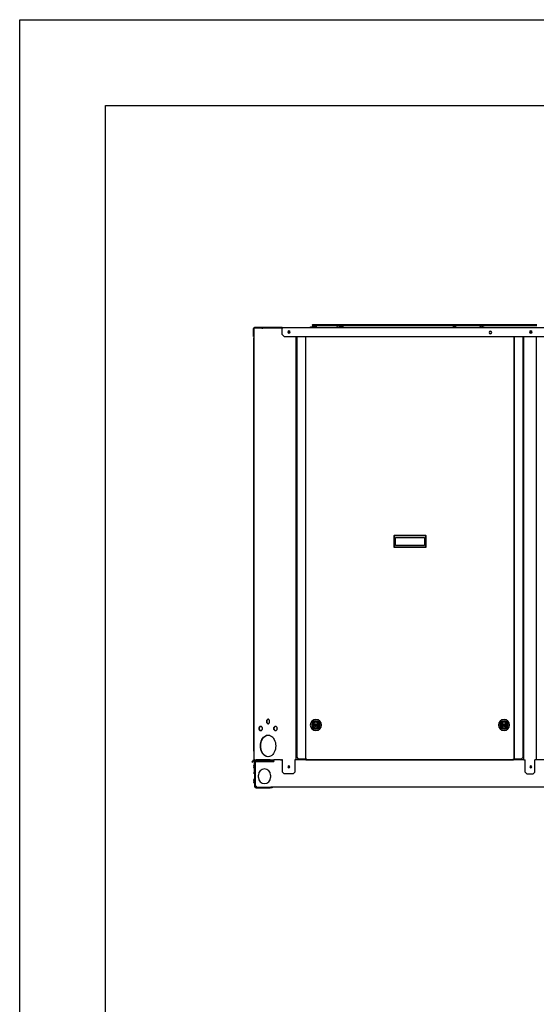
# Model space of a CAD drawing. Extents: x -156717 to 425753, y -51191 to 363295.
# Tile 263 of 502: x 131139 to 132624, y 111430 to 114257. Entities that reach past the tile are written whole.
import ezdxf

# ---------------------------------------------------------------- set-up
doc = ezdxf.new("R2010")
doc.units = 0
doc.header["$LTSCALE"] = 50
doc.layers.get('0').update_dxf_attribs({"linetype": 'CONTINUOUS'})

msp = doc.modelspace()

# ---------------------------------------------------------------- linework, layer by layer
at = {"color": 7, "linetype": 'Continuous'}
for p, q in [((131139.19098, 114257.1833), (141479.15977, 114257.1833)), ((131139.19098, 106945.34823), (131139.19098, 114257.1833)), ((131385.38072, 114010.99357), (141232.97004, 114010.99357)), ((131385.38072, 107191.53796), (131385.38072, 114010.99357)), ((131811.8037, 113353.07658), (131811.8037, 113370.57913)), ((131812.30377, 113368.87889), (131812.30377, 113363.87816)), ((131812.30377, 113368.87889), (131812.80384, 113368.87889)), ((131812.30377, 113363.87816), (131812.30377, 113343.87524)), ((131812.30377, 113363.87816), (131812.80384, 113363.87816)), ((131813.30391, 113372.07935), (131813.80399, 113372.07935)), ((131813.80399, 113373.0795), (131813.80399, 113372.07935)), ((131893.81565, 113372.07935), (131813.80399, 113372.07935)), ((131973.26885, 113373.0795), (131973.26885, 113374.67973)), ((131973.26896, 113374.67973), (131975.24308, 113374.67973)), ((131987.46086, 113374.67973), (131975.24308, 113374.67973)), ((131982.39478, 113381.48072), (131981.71917, 113381.48072)), ((131982.39478, 113378.08023), (131981.71917, 113378.08023)), ((131995.70789, 113381.48072), (131982.39478, 113381.48072)), ((131995.70789, 113378.08023), (131982.39478, 113378.08023)), ((131988.20195, 113374.79091), (131987.46086, 113374.67973)), ((131989.35224, 113373.41623), (131987.46086, 113373.0795)), ((131989.46705, 113375.31271), (131988.20195, 113374.79091)), ((131989.98706, 113373.61012), (131989.35224, 113373.41623)), ((131990.17845, 113375.77105), (131989.46705, 113375.31271)), ((131989.90824, 113375.54437), (131989.46705, 113375.31271)), ((131990.72129, 113375.98632), (131989.90824, 113375.54437)), ((131991.10405, 113373.95127), (131989.98706, 113373.61012)), ((131991.29286, 113376.58985), (131990.69437, 113376.10344)), ((131992.41068, 113376.72489), (131990.72129, 113375.98632)), ((131992.25054, 113373.41623), (131990.88156, 113373.0795)), ((131991.27238, 113374.00268), (131991.10405, 113373.95127)), ((131993.12976, 113374.32968), (131991.27238, 113374.00268)), ((131992.31233, 113377.4184), (131991.29286, 113376.58985)), ((131992.39936, 113373.49698), (131992.25054, 113373.41623)), ((131993.8702, 113378.08017), (131992.31233, 113377.4184)), ((131993.12976, 113376.83005), (131992.41068, 113376.72489)), ((131993.8702, 113378.08017), (131993.87036, 113378.08017)), ((131995.33045, 113378.08017), (131993.87036, 113378.08017)), ((131995.70789, 113378.08017), (131995.33045, 113378.08017)), ((132005.55824, 113381.48072), (131995.70789, 113381.48072)), ((132005.55824, 113378.08023), (131995.70789, 113378.08023)), ((132009.33249, 113378.08017), (131995.70789, 113378.08017)), ((132009.6966, 113381.48072), (132005.55824, 113381.48072)), ((132009.6966, 113378.08023), (132005.55824, 113378.08023)), ((132024.2918, 113381.48072), (132009.6966, 113381.48072)), ((132024.2918, 113378.08023), (132009.6966, 113378.08023)), ((132038.25747, 113381.48072), (132024.2918, 113381.48072)), ((132038.25747, 113378.08023), (132024.2918, 113378.08023)), ((132052.22314, 113381.48072), (132038.25747, 113381.48072)), ((132052.22314, 113378.08023), (132038.25747, 113378.08023)), ((132049.34422, 113374.67973), (132049.34422, 113373.0795)), ((132049.34501, 113374.67973), (132050.04619, 113374.67973)), ((132052.61771, 113374.67973), (132050.04619, 113374.67973)), ((132057.37403, 113381.48072), (132052.22314, 113381.48072)), ((132057.37403, 113378.08023), (132052.22314, 113378.08023)), ((132052.61771, 113374.67973), (132056.84483, 113374.67973)), ((132059.69309, 113374.67973), (132056.84483, 113374.67973)), ((132066.18881, 113381.48072), (132057.37403, 113381.48072)), ((132066.18881, 113378.08023), (132057.37403, 113378.08023)), ((132066.80485, 113374.67973), (132059.69309, 113374.67973)), ((132064.90324, 113376.84185), (132063.07172, 113375.68847)), ((132065.90836, 113377.54211), (132064.90324, 113376.84185)), ((132067.41785, 113378.08017), (132065.90836, 113377.54211)), ((132067.04704, 113381.48072), (132066.18881, 113381.48072)), ((132067.04704, 113378.08023), (132066.18881, 113378.08023)), ((132067.274, 113374.79097), (132066.80485, 113374.67973)), ((132067.33551, 113373.29274), (132066.80485, 113373.0795)), ((132078.51684, 113381.48072), (132067.04704, 113381.48072)), ((132067.42123, 113378.08023), (132067.04704, 113378.08023)), ((132067.74928, 113375.54441), (132067.274, 113374.79097)), ((132067.64293, 113373.41628), (132067.33551, 113373.29274)), ((132067.42123, 113378.08017), (132067.41785, 113378.08017)), ((132078.51684, 113378.08023), (132067.42123, 113378.08023)), ((132078.51684, 113378.08017), (132067.42123, 113378.08017)), ((132067.99434, 113374.01781), (132067.64293, 113373.41628)), ((132067.87499, 113375.98628), (132067.74928, 113375.54441)), ((132068.35457, 113376.72483), (132067.87499, 113375.98628)), ((132068.8131, 113374.32968), (132067.99434, 113374.01781)), ((132068.8131, 113376.83005), (132068.35457, 113376.72483)), ((132080.15449, 113381.48072), (132078.51684, 113381.48072)), ((132080.15449, 113378.08023), (132078.51684, 113378.08023)), ((132089.98665, 113381.48072), (132080.15449, 113381.48072)), ((132089.98665, 113378.08023), (132080.15449, 113378.08023)), ((132094.93106, 113381.48072), (132089.98665, 113381.48072)), ((132094.93106, 113378.08023), (132089.98665, 113378.08023)), ((132101.45645, 113381.48072), (132094.93106, 113381.48072)), ((132101.45645, 113378.08023), (132094.93106, 113378.08023)), ((132108.8587, 113381.48072), (132101.45645, 113381.48072)), ((132108.8587, 113378.08023), (132101.45645, 113378.08023)), ((132112.92625, 113381.48072), (132108.8587, 113381.48072)), ((132112.92625, 113378.08023), (132108.8587, 113378.08023)), ((132122.78634, 113381.48072), (132112.92625, 113381.48072)), ((132122.78634, 113378.08023), (132112.92625, 113378.08023)), ((132124.39606, 113381.48072), (132122.78634, 113381.48072)), ((132124.39606, 113378.08023), (132122.78634, 113378.08023)), ((132133.99921, 113381.48072), (132124.39606, 113381.48072)), ((132133.99921, 113378.08023), (132124.39606, 113378.08023)), ((132135.86586, 113381.48072), (132133.99921, 113381.48072)), ((132135.86586, 113378.08023), (132133.99921, 113378.08023)), ((132136.71398, 113381.48072), (132135.86586, 113381.48072)), ((132136.71398, 113378.08023), (132135.86586, 113378.08023)), ((132147.33566, 113381.48072), (132136.71398, 113381.48072)), ((132147.33566, 113378.08023), (132136.71398, 113378.08023)), ((132151.62983, 113381.48072), (132147.33566, 113381.48072)), ((132151.62983, 113378.08023), (132147.33566, 113378.08023)), ((132158.80547, 113381.48072), (132151.62983, 113381.48072)), ((132158.80547, 113378.08023), (132151.62983, 113378.08023)), ((132165.50042, 113381.48072), (132158.80547, 113381.48072)), ((132165.50042, 113378.08023), (132158.80547, 113378.08023)), ((132170.27527, 113381.48072), (132165.50042, 113381.48072)), ((132170.27527, 113378.08023), (132165.50042, 113378.08023)), ((132179.37101, 113381.48072), (132170.27527, 113381.48072)), ((132179.37101, 113378.08023), (132170.27527, 113378.08023)), ((132179.90056, 113381.48072), (132179.37101, 113381.48072)), ((132179.90056, 113378.08023), (132179.37101, 113378.08023)), ((132181.74507, 113381.48072), (132179.90056, 113381.48072)), ((132181.74507, 113378.08023), (132179.90056, 113378.08023)), ((132193.21488, 113381.48072), (132181.74507, 113381.48072)), ((132193.21488, 113378.08023), (132181.74507, 113378.08023)), ((132194.40552, 113381.48072), (132193.21488, 113381.48072)), ((132194.40552, 113378.08023), (132193.21488, 113378.08023)), ((132204.68468, 113381.48072), (132194.40552, 113381.48072)), ((132204.68468, 113378.08023), (132194.40552, 113378.08023)), ((132208.19484, 113381.48072), (132204.68468, 113381.48072)), ((132208.19484, 113378.08023), (132204.68468, 113378.08023)), ((132216.15448, 113381.48072), (132208.19484, 113381.48072)), ((132216.15448, 113378.08023), (132208.19484, 113378.08023)), ((132221.98416, 113381.48072), (132216.15448, 113381.48072)), ((132221.98416, 113378.08023), (132216.15448, 113378.08023)), ((132227.62429, 113381.48072), (132221.98416, 113381.48072)), ((132227.62429, 113378.08023), (132221.98416, 113378.08023)), ((132233.56742, 113381.48072), (132227.62429, 113381.48072)), ((132233.56742, 113378.08023), (132227.62429, 113378.08023)), ((132239.09409, 113381.48072), (132233.56742, 113381.48072)), ((132239.09409, 113378.08023), (132233.56742, 113378.08023)), ((132247.5516, 113381.48072), (132239.09409, 113381.48072)), ((132247.5516, 113378.08023), (132239.09409, 113378.08023)), ((132250.56389, 113381.48072), (132247.5516, 113381.48072)), ((132250.56389, 113378.08023), (132247.5516, 113378.08023)), ((132261.8659, 113381.48072), (132250.56389, 113381.48072)), ((132261.8659, 113378.08023), (132250.56389, 113378.08023)), ((132275.81465, 113381.48072), (132261.8659, 113381.48072)), ((132275.81465, 113378.08023), (132261.8659, 113378.08023)), ((132282.62144, 113381.48072), (132275.81465, 113381.48072)), ((132282.62144, 113378.08023), (132275.81465, 113378.08023)), ((132290.21633, 113381.48072), (132282.62144, 113381.48072)), ((132290.21633, 113378.08023), (132282.62144, 113378.08023)), ((132304.10323, 113381.48072), (132290.21633, 113381.48072)), ((132304.10323, 113378.08023), (132290.21633, 113378.08023)), ((132318.50938, 113381.48072), (132304.10323, 113381.48072)), ((132318.50938, 113378.08023), (132304.10323, 113378.08023)), ((132332.93027, 113381.48072), (132318.50938, 113381.48072)), ((132332.93027, 113378.08023), (132318.50938, 113378.08023)), ((132346.57344, 113381.48072), (132332.93027, 113381.48072)), ((132346.57344, 113378.08023), (132332.93027, 113378.08023)), ((132393.44613, 113381.48072), (132346.57344, 113381.48072)), ((132384.22669, 113378.08023), (132346.57344, 113378.08023)), ((132393.44613, 113378.08023), (132384.22669, 113378.08023)), ((132385.61857, 113376.83005), (132384.22669, 113378.08017)), ((132384.22669, 113373.07955), (132385.61857, 113374.32968)), ((132385.80948, 113376.01405), (132385.61857, 113376.83005)), ((132385.61857, 113374.32968), (132385.80948, 113375.14568)), ((132385.80948, 113375.14568), (132385.80948, 113376.01405)), ((132387.72655, 113376.01405), (132388.01903, 113376.83005)), ((132387.72655, 113375.14568), (132387.72655, 113376.01405)), ((132388.01903, 113374.32968), (132387.72655, 113375.14568)), ((132388.01903, 113376.83005), (132390.15152, 113378.08017)), ((132390.15152, 113373.07955), (132388.01903, 113374.32968)), ((132390.15152, 113378.08017), (132391.69495, 113377.17537)), ((132391.69495, 113373.98436), (132390.15152, 113373.07955)), ((132391.49251, 113376.83005), (132391.20002, 113376.01405)), ((132391.20002, 113376.01405), (132391.20002, 113375.14568)), ((132391.20002, 113375.14568), (132391.49251, 113374.32968)), ((132393.62499, 113378.08017), (132391.49251, 113376.83005)), ((132391.49251, 113374.32968), (132393.62499, 113373.07955)), ((132429.98439, 113381.48072), (132393.44613, 113381.48072)), ((132393.62499, 113378.08023), (132393.44613, 113378.08023)), ((132401.28655, 113378.08023), (132393.62499, 113378.08023)), ((132429.98439, 113378.08023), (132401.28655, 113378.08023)), ((132437.20306, 113381.48072), (132429.98439, 113381.48072)), ((132437.20306, 113378.08023), (132429.98439, 113378.08023)), ((132441.45419, 113381.48072), (132437.20306, 113381.48072)), ((132441.45419, 113378.08023), (132437.20306, 113378.08023)), ((132450.84623, 113381.48072), (132441.45419, 113381.48072)), ((132450.84623, 113378.08023), (132441.45419, 113378.08023)), ((132452.92399, 113381.48072), (132450.84623, 113381.48072)), ((132452.92399, 113378.08023), (132450.84623, 113378.08023)), ((132464.3938, 113381.48072), (132452.92399, 113381.48072)), ((132464.3938, 113378.08023), (132452.92399, 113378.08023)), ((132461.35496, 113374.70288), (132461.35301, 113374.31642)), ((132461.35301, 113374.31642), (132461.35591, 113373.09158)), ((132461.35496, 113374.70288), (132461.38273, 113374.67973)), ((132461.38273, 113374.67973), (132463.64049, 113374.67973)), ((132462.12521, 113375.54428), (132461.39932, 113374.79078)), ((132462.48203, 113375.88675), (132462.12521, 113375.54428)), ((132462.58587, 113375.98642), (132462.48203, 113375.88675)), ((132463.11948, 113376.51885), (132462.58587, 113375.98642)), ((132463.29915, 113376.73228), (132463.10613, 113376.50461)), ((132463.10613, 113376.50461), (132463.11948, 113376.51885)), ((132463.30064, 113376.73432), (132463.29915, 113376.73228)), ((132463.31776, 113376.76189), (132463.30015, 113376.73355)), ((132463.30663, 113376.83005), (132463.31776, 113376.76189)), ((132463.64049, 113374.67973), (132467.11636, 113374.67973)), ((132465.26712, 113381.48072), (132464.3938, 113381.48072)), ((132465.26712, 113378.08023), (132464.3938, 113378.08023)), ((132465.26712, 113378.08017), (132464.3938, 113378.08017)), ((132475.8636, 113381.48072), (132465.26712, 113381.48072)), ((132465.43912, 113378.08023), (132465.26712, 113378.08023)), ((132465.43912, 113378.08017), (132465.26712, 113378.08017)), ((132475.8636, 113378.08023), (132465.43912, 113378.08023)), ((132465.44274, 113378.08017), (132465.43912, 113378.08017)), ((132466.44366, 113377.86815), (132465.44274, 113378.08017)), ((132467.51183, 113377.12098), (132466.44366, 113377.86815)), ((132471.05617, 113374.67973), (132467.11636, 113374.67973)), ((132468.8006, 113376.14056), (132467.51183, 113377.12098)), ((132468.78383, 113376.15119), (132468.8006, 113376.14056)), ((132468.78383, 113376.15119), (132469.04182, 113375.98642)), ((132469.04182, 113375.98642), (132469.72941, 113375.54428)), ((132469.72941, 113375.54428), (132470.96044, 113374.79078)), ((132471.05617, 113374.67973), (132473.53371, 113374.67973)), ((132473.53559, 113373.0795), (132473.53559, 113374.67973)), ((132479.67328, 113381.48072), (132475.8636, 113381.48072)), ((132479.67328, 113378.08023), (132475.8636, 113378.08023)), ((132487.3334, 113381.48072), (132479.67328, 113381.48072)), ((132487.3334, 113378.08023), (132479.67328, 113378.08023)), ((132493.56017, 113381.48072), (132487.3334, 113381.48072)), ((132493.56017, 113378.08023), (132487.3334, 113378.08023)), ((132498.80321, 113381.48072), (132493.56017, 113381.48072)), ((132498.80321, 113378.08023), (132493.56017, 113378.08023)), ((132504.15528, 113381.48072), (132498.80321, 113381.48072)), ((132504.15528, 113378.08023), (132498.80321, 113378.08023)), ((132507.96185, 113381.48072), (132504.15528, 113381.48072)), ((132507.96185, 113378.08023), (132504.15528, 113378.08023)), ((132510.27301, 113381.48072), (132507.96185, 113381.48072)), ((132510.27301, 113378.08023), (132507.96185, 113378.08023)), ((132521.74281, 113381.48072), (132510.27301, 113381.48072)), ((132521.74281, 113378.08023), (132510.27301, 113378.08023)), ((132521.91061, 113381.48072), (132521.74281, 113381.48072)), ((132521.91061, 113378.08023), (132521.74281, 113378.08023)), ((132533.21261, 113381.48072), (132521.91061, 113381.48072)), ((132533.21261, 113378.08023), (132521.91061, 113378.08023)), ((132536.22491, 113381.48072), (132533.21261, 113381.48072)), ((132536.22491, 113378.08023), (132533.21261, 113378.08023)), ((132544.68242, 113381.48072), (132536.22491, 113381.48072)), ((132544.68242, 113378.08023), (132536.22491, 113378.08023)), ((132550.20908, 113381.48072), (132544.68242, 113381.48072)), ((132550.20908, 113378.08023), (132544.68242, 113378.08023)), ((132556.15222, 113381.48072), (132550.20908, 113381.48072)), ((132556.15222, 113378.08023), (132550.20908, 113378.08023)), ((132561.79235, 113381.48072), (132556.15222, 113381.48072)), ((132561.79235, 113378.08023), (132556.15222, 113378.08023)), ((132567.62202, 113381.48072), (132561.79235, 113381.48072)), ((132567.62202, 113378.08023), (132561.79235, 113378.08023)), ((132575.58167, 113381.48072), (132567.62202, 113381.48072)), ((132575.58167, 113378.08023), (132567.62202, 113378.08023)), ((132579.09183, 113381.48072), (132575.58167, 113381.48072)), ((132579.09183, 113378.08023), (132575.58167, 113378.08023)), ((132589.37098, 113381.48072), (132579.09183, 113381.48072)), ((132589.37098, 113378.08023), (132579.09183, 113378.08023)), ((132590.56163, 113381.48072), (132589.37098, 113381.48072)), ((132590.56163, 113378.08023), (132589.37098, 113378.08023)), ((132602.03143, 113381.48072), (132590.56163, 113381.48072)), ((132602.03143, 113378.08023), (132590.56163, 113378.08023)), ((132604.4055, 113381.48072), (132602.03143, 113381.48072)), ((132604.4055, 113378.08023), (132602.03143, 113378.08023)), ((132606.5381, 113381.48072), (132604.4055, 113381.48072)), ((132606.5381, 113378.08023), (132604.4055, 113378.08023)), ((132613.50124, 113381.48072), (132606.5381, 113381.48072)), ((132613.50124, 113378.08023), (132606.5381, 113378.08023)), ((132618.27608, 113381.48072), (132613.50124, 113381.48072)), ((132618.27608, 113378.08023), (132613.50124, 113378.08023)), ((132624.97104, 113381.48072), (132618.27608, 113381.48072)), ((132624.97104, 113378.08023), (132618.27608, 113378.08023)), ((131811.8037, 113353.07658), (131810.80355, 113353.07658)), ((131811.8037, 113348.07585), (131810.80355, 113348.07585)), ((131811.8037, 113353.07658), (131811.8037, 113348.07585)), ((131812.30377, 112157.20226), (131812.30377, 113343.87524)), ((131812.80384, 113343.87524), (131812.30377, 113343.87524)), ((132213.8623, 112774.54225), (132213.8623, 112743.89801)), ((132214.86245, 112774.54225), (132214.86245, 112743.89801)), ((132305.87572, 112776.04247), (132215.36252, 112776.04247)), ((132305.87572, 112775.04232), (132215.36252, 112775.04232)), ((132218.86303, 112747.39852), (132218.86303, 112771.04174)), ((132218.86303, 112771.04174), (132302.37521, 112771.04174)), ((132302.37521, 112771.04174), (132302.37521, 112747.39852)), ((132306.37579, 112743.89801), (132306.37579, 112774.54225)), ((132307.37593, 112743.89801), (132307.37593, 112774.54225)), ((132215.36252, 112743.39794), (132305.87572, 112743.39794)), ((132215.36252, 112742.39779), (132305.87572, 112742.39779)), ((132302.37521, 112747.39852), (132218.86303, 112747.39852)), ((131986.57917, 112228.51266), (131986.57917, 112236.01375)), ((131986.57917, 112236.01375), (131990.32972, 112236.01375)), ((131988.32943, 112228.51266), (131986.57917, 112228.51266)), ((131990.32972, 112236.01375), (131988.32943, 112228.51266)), ((131988.32943, 112228.51266), (131992.33001, 112228.51266)), ((131990.32972, 112236.01375), (131994.08027, 112236.01375)), ((131992.33001, 112228.51266), (131990.32972, 112236.01375)), ((131994.08027, 112228.51266), (131992.33001, 112228.51266)), ((131994.08027, 112236.01375), (131994.08027, 112228.51266)), ((132527.15797, 112228.51266), (132527.15797, 112236.01375)), ((132527.15797, 112236.01375), (132530.90852, 112236.01375)), ((132528.90823, 112228.51266), (132527.15797, 112228.51266)), ((132530.90852, 112236.01375), (132528.90823, 112228.51266)), ((132528.90823, 112228.51266), (132532.90881, 112228.51266)), ((132530.90852, 112236.01375), (132534.65907, 112236.01375)), ((132532.90881, 112228.51266), (132530.90852, 112236.01375)), ((132534.65907, 112228.51266), (132532.90881, 112228.51266)), ((132534.65907, 112236.01375), (132534.65907, 112228.51266)), ((131812.80384, 112157.20226), (131812.30377, 112157.20226)), ((131806.73189, 112126.62674), (131807.7927, 112125.56592)), ((131807.7927, 112125.56592), (131811.32875, 112129.10197)), ((131810.26794, 112130.16279), (131811.32875, 112129.10197)), ((131812.80384, 112130.57706), (131811.32875, 112129.10197)), ((131812.30377, 112117.19003), (131812.30377, 112117.19643)), ((131812.30377, 112117.19643), (131812.30377, 112117.19003)), ((131812.30377, 112117.19643), (131812.30377, 112117.08223)), ((131812.30377, 112117.19003), (131812.30377, 112117.08223)), ((131812.30377, 112117.08223), (131812.30377, 112116.75703)), ((131812.30377, 112117.08223), (131812.30377, 112116.75703)), ((131812.30377, 112116.75703), (131812.30377, 112116.27032)), ((131812.30377, 112116.75703), (131812.30377, 112116.27032)), ((131812.30377, 112116.27032), (131812.30377, 112115.69621)), ((131812.30377, 112116.27032), (131812.30377, 112115.69621)), ((131812.30377, 112115.1221), (131812.30377, 112115.69621)), ((131812.30377, 112115.69621), (131812.30377, 112115.1221)), ((131812.30377, 112114.6354), (131812.30377, 112115.1221)), ((131812.30377, 112115.1221), (131812.30377, 112114.6354)), ((131812.30377, 112114.31019), (131812.30377, 112114.6354)), ((131812.30377, 112114.6354), (131812.30377, 112114.31019)), ((131812.30377, 112114.20239), (131812.30377, 112114.31019)), ((131812.30377, 112114.31019), (131812.30377, 112114.20239)), ((131812.30377, 112114.20239), (131812.30377, 112114.19599)), ((131812.30377, 112114.19599), (131812.30377, 112114.20239)), ((131812.30377, 112114.20239), (131812.30377, 112114.19599)), ((131812.30377, 112112.8894), (131812.30377, 112112.8958)), ((131812.30377, 112112.8958), (131812.30377, 112112.8894)), ((131812.30377, 112112.8958), (131812.30377, 112112.78161)), ((131812.30377, 112112.8894), (131812.30377, 112112.78161)), ((131812.30377, 112112.78161), (131812.30377, 112112.4564)), ((131812.30377, 112112.78161), (131812.30377, 112112.4564)), ((131812.30377, 112112.4564), (131812.30377, 112111.96969)), ((131812.30377, 112112.4564), (131812.30377, 112111.96969)), ((131812.30377, 112111.96969), (131812.30377, 112111.39558)), ((131812.30377, 112111.96969), (131812.30377, 112111.39558)), ((131812.30377, 112110.82148), (131812.30377, 112111.39558)), ((131812.30377, 112111.39558), (131812.30377, 112110.82148)), ((131812.30377, 112110.33477), (131812.30377, 112110.82148)), ((131812.30377, 112110.82148), (131812.30377, 112110.33477)), ((131812.30377, 112110.00956), (131812.30377, 112110.33477)), ((131812.30377, 112110.33477), (131812.30377, 112110.00956)), ((131814.30406, 112132.19862), (131814.30406, 112128.19803)), ((131816.30435, 112128.19803), (131816.30435, 112127.69796)), ((131816.30435, 112127.69796), (131816.30435, 112056.68761)), ((131859.31062, 112130.19833), (131818.30464, 112130.19833)), ((131829.30625, 112130.19833), (131829.30625, 112127.69796)), ((131850.10928, 112130.0483), (131850.10928, 112128.39806)), ((131850.10928, 112130.0483), (131850.10928, 112128.39806)), ((131852.10957, 112128.39806), (131850.10928, 112128.39806)), ((131857.52074, 112128.39806), (131852.10957, 112128.39806)), ((131859.51065, 112128.39806), (131857.52074, 112128.39806)), ((131859.31062, 112130.19833), (131859.31062, 112132.19862)), ((131864.31135, 112130.19833), (131859.31062, 112130.19833)), ((131859.51065, 112130.0483), (131859.51065, 112128.39806)), ((131859.51065, 112130.0483), (131859.51065, 112128.39806)), ((131864.31135, 112130.19833), (131864.31135, 112132.19862)), ((131869.31208, 112130.19833), (131864.31135, 112130.19833)), ((131938.82221, 112135.69913), (131938.82221, 112136.1992)), ((131938.82221, 112135.69913), (131939.32228, 112135.69913)), ((131961.3255, 112134.19891), (131961.82556, 112134.19891)), ((131961.3255, 112132.69869), (131963.32578, 112132.69869)), ((131961.82556, 112134.19891), (131961.82556, 112134.69898)), ((132582.41603, 112135.69913), (132581.91595, 112135.69913)), ((132582.41603, 112136.1992), (132582.41603, 112135.69913)), ((131812.30377, 112109.90177), (131812.30377, 112110.00956)), ((131812.30377, 112110.00956), (131812.30377, 112109.90177)), ((131812.30377, 112109.90177), (131812.30377, 112109.89537)), ((131812.30377, 112109.89537), (131812.30377, 112109.90177)), ((131812.30377, 112109.90177), (131812.30377, 112109.89537)), ((131814.30406, 112097.19351), (131812.80384, 112097.19351)), ((131814.30406, 112092.19279), (131812.80384, 112092.19279)), ((131812.30377, 112075.98402), (131812.30377, 112075.99042)), ((131812.30377, 112075.99042), (131812.30377, 112075.98402)), ((131812.30377, 112075.99042), (131812.30377, 112075.87623)), ((131812.30377, 112075.98402), (131812.30377, 112075.87623)), ((131812.30377, 112075.87623), (131812.30377, 112075.55102)), ((131812.30377, 112075.87623), (131812.30377, 112075.55102)), ((131812.30377, 112075.55102), (131812.30377, 112075.06431)), ((131812.30377, 112075.55102), (131812.30377, 112075.06431)), ((131812.30377, 112075.06431), (131812.30377, 112074.49021)), ((131812.30377, 112075.06431), (131812.30377, 112074.49021)), ((131812.30377, 112073.9161), (131812.30377, 112074.49021)), ((131812.30377, 112074.49021), (131812.30377, 112073.9161)), ((131812.30377, 112073.42939), (131812.30377, 112073.9161)), ((131812.30377, 112073.9161), (131812.30377, 112073.42939)), ((131812.30377, 112073.10418), (131812.30377, 112073.42939)), ((131812.30377, 112073.42939), (131812.30377, 112073.10418)), ((131812.30377, 112072.99639), (131812.30377, 112073.10418)), ((131812.30377, 112073.10418), (131812.30377, 112072.99639)), ((131812.30377, 112072.98999), (131812.30377, 112072.99639)), ((131812.30377, 112072.99639), (131812.30377, 112072.98999)), ((131812.30377, 112072.99639), (131812.30377, 112072.98999)), ((131812.30377, 112072.98999), (131812.30377, 112072.99639)), ((131812.30377, 112072.99639), (131812.30377, 112072.98999)), ((131812.30377, 112072.89637), (131812.30377, 112072.98999)), ((131812.30377, 112072.98999), (131812.30377, 112072.89637)), ((131812.30377, 112072.89637), (131812.30377, 112072.88997)), ((131812.30377, 112072.88997), (131812.30377, 112072.89637)), ((131812.30377, 112072.89637), (131812.30377, 112072.88997)), ((131812.30377, 112070.18318), (131812.30377, 112070.18958)), ((131812.30377, 112070.18958), (131812.30377, 112070.18318)), ((131812.30377, 112070.18958), (131812.30377, 112070.07538)), ((131812.30377, 112070.18318), (131812.30377, 112070.07538)), ((131812.30377, 112070.07538), (131812.30377, 112069.75017)), ((131812.30377, 112070.07538), (131812.30377, 112069.75017)), ((131812.30377, 112069.75017), (131812.30377, 112069.26347)), ((131812.30377, 112069.75017), (131812.30377, 112069.26347)), ((131812.30377, 112069.26347), (131812.30377, 112068.68936)), ((131812.30377, 112069.26347), (131812.30377, 112068.68936)), ((131812.30377, 112068.11525), (131812.30377, 112068.68936)), ((131812.30377, 112068.68936), (131812.30377, 112068.11525)), ((131812.30377, 112067.62854), (131812.30377, 112068.11525)), ((131812.30377, 112068.11525), (131812.30377, 112067.62854)), ((131812.30377, 112067.30334), (131812.30377, 112067.62854)), ((131812.30377, 112067.62854), (131812.30377, 112067.30334)), ((131812.30377, 112067.19554), (131812.30377, 112067.30334)), ((131812.30377, 112067.30334), (131812.30377, 112067.19554)), ((131812.30377, 112067.19554), (131812.30377, 112067.18914)), ((131812.30377, 112067.18914), (131812.30377, 112067.19554)), ((131812.30377, 112067.19554), (131812.30377, 112067.18914)), ((131816.30435, 112056.68761), (131816.30435, 112055.68746)), ((131818.30464, 112053.68717), (131819.30479, 112053.68717)), ((131819.30479, 112053.68717), (131859.31062, 112053.68717)), ((131859.31062, 112053.68717), (131861.31091, 112053.68717)), ((131859.31062, 112053.68717), (131859.31062, 112051.68688)), ((131864.31135, 112053.68717), (131864.31135, 112051.68688))]:
    msp.add_line(p, q, dxfattribs=at)
at = {"color": 3, "linetype": 'Continuous'}
for p, q in [((131810.80355, 113353.07658), (131810.80355, 113370.57913)), ((131812.80384, 112132.19862), (131812.80384, 113371.37925)), ((131812.80384, 113371.37925), (131813.68265, 113371.37925)), ((131813.30391, 113373.0795), (131813.80399, 113373.0795)), ((131814.30406, 113371.37925), (131813.68265, 113371.37925)), ((131893.81565, 113373.0795), (131813.80399, 113373.0795)), ((131891.93671, 113371.37925), (131814.30406, 113371.37925)), ((131834.80705, 113371.37925), (131834.80705, 113371.57928)), ((131834.80705, 113371.37925), (131834.80705, 113371.57928)), ((131834.80705, 113371.57928), (131836.30727, 113371.57928)), ((131836.30727, 113371.57928), (131838.30756, 113371.57928)), ((131840.98295, 113371.57928), (131838.30756, 113371.57928)), ((131893.81565, 113371.57928), (131840.98295, 113371.57928)), ((131893.81565, 113371.37925), (131891.93671, 113371.37925)), ((131893.81565, 113373.0795), (131893.81565, 113372.07935)), ((131893.81565, 113373.0795), (132939.46807, 113373.0795)), ((131893.81565, 113373.0795), (132939.46807, 113373.0795)), ((131893.81565, 113372.07935), (131893.81565, 113372.04763)), ((131893.81565, 113372.04763), (131893.81565, 113371.37925)), ((131893.81565, 113371.37925), (131893.81565, 113370.57913)), ((131893.81565, 113353.07658), (131893.81565, 113370.57913)), ((131810.80355, 113348.07585), (131810.80355, 113353.07658)), ((131893.81565, 113353.07658), (131898.81638, 113348.07585)), ((131898.81638, 113348.07585), (132934.46734, 113348.07585)), ((131932.82135, 113348.07585), (131932.82135, 112132.19862)), ((131935.3217, 113348.07585), (131935.3217, 112139.69971)), ((131960.82542, 113348.07585), (131960.82542, 112134.69898)), ((132560.41282, 112134.69898), (132560.41282, 113348.07585)), ((132560.41282, 113348.07585), (132560.41282, 112134.69898)), ((132585.91654, 112139.69971), (132585.91654, 113348.07585)), ((132587.91683, 112132.19862), (132587.91683, 113348.07585)), ((132587.91683, 112132.19862), (132587.91683, 113348.07585)), ((132622.92193, 113348.07585), (132622.92193, 112132.19862)), ((132216.86274, 112742.23754), (132216.86274, 112742.39779)), ((132304.3755, 112742.23754), (132216.86274, 112742.23754)), ((132304.3755, 112742.39779), (132304.3755, 112742.23754)), ((131826.99652, 112222.21174), (131827.11177, 112223.65832)), ((131827.11177, 112223.65832), (131827.45175, 112225.03238)), ((131827.45175, 112225.03238), (131827.99942, 112226.26504)), ((131827.99942, 112226.26504), (131828.72734, 112227.29445)), ((131828.05733, 112222.21174), (131828.1726, 112223.65841)), ((131828.1726, 112223.65841), (131828.51261, 112225.03254)), ((131828.51261, 112225.03254), (131829.06033, 112226.2652)), ((131828.72734, 112227.29445), (131829.59898, 112228.06896)), ((131829.06033, 112226.2652), (131829.78827, 112227.29457)), ((131829.59898, 112228.06896), (131830.57059, 112228.54973)), ((131829.78827, 112227.29457), (131830.6599, 112228.06903)), ((131830.57059, 112228.54973), (131831.59338, 112228.71269)), ((131830.6599, 112228.06903), (131831.63147, 112228.54975)), ((131831.59338, 112228.71269), (131832.61618, 112228.54973)), ((131831.63147, 112228.54975), (131832.12377, 112228.62818)), ((131832.61618, 112228.54973), (131833.58778, 112228.06896)), ((131833.58778, 112228.06896), (131834.45942, 112227.29445)), ((131834.45942, 112227.29445), (131835.18734, 112226.26504)), ((131835.18734, 112226.26504), (131835.73502, 112225.03238)), ((131835.73502, 112225.03238), (131836.075, 112223.65832)), ((131836.075, 112223.65832), (131836.19025, 112222.21174)), ((131848.32806, 112243.66123), (131848.21281, 112242.21465)), ((131848.21281, 112242.21465), (131848.32806, 112240.76808)), ((131848.66804, 112245.0353), (131848.32806, 112243.66123)), ((131848.32806, 112240.76808), (131848.66804, 112239.39401)), ((131849.21572, 112246.26796), (131848.66804, 112245.0353)), ((131848.66804, 112239.39401), (131849.21572, 112238.16135)), ((131849.94364, 112247.29736), (131849.21572, 112246.26796)), ((131849.21572, 112238.16135), (131849.94364, 112237.13194)), ((131849.38889, 112243.66133), (131849.27363, 112242.21465)), ((131849.27363, 112242.21465), (131849.38889, 112240.76798)), ((131849.72891, 112245.03545), (131849.38889, 112243.66133)), ((131849.38889, 112240.76798), (131849.72891, 112239.39385)), ((131850.27663, 112246.26812), (131849.72891, 112245.03545)), ((131849.72891, 112239.39385), (131850.27663, 112238.16119)), ((131850.81528, 112248.07188), (131849.94364, 112247.29736)), ((131849.94364, 112237.13194), (131850.81528, 112236.35743)), ((131851.00456, 112247.29749), (131850.27663, 112246.26812)), ((131850.27663, 112238.16119), (131851.00456, 112237.13182)), ((131851.78688, 112248.55264), (131850.81528, 112248.07188)), ((131850.81528, 112236.35743), (131851.78688, 112235.87667)), ((131851.8762, 112248.07195), (131851.00456, 112247.29749)), ((131851.00456, 112237.13182), (131851.8762, 112236.35736)), ((131852.80968, 112248.7156), (131851.78688, 112248.55264)), ((131851.78688, 112235.87667), (131852.80968, 112235.71371)), ((131852.84777, 112248.55267), (131851.8762, 112248.07195)), ((131851.8762, 112236.35736), (131852.84777, 112235.87664)), ((131853.83247, 112248.55264), (131852.80968, 112248.7156)), ((131852.80968, 112235.71371), (131853.83247, 112235.87667)), ((131853.34007, 112248.6311), (131852.84777, 112248.55267)), ((131852.84777, 112235.87664), (131853.34007, 112235.79821)), ((131854.80408, 112248.07188), (131853.83247, 112248.55264)), ((131853.83247, 112235.87667), (131854.80408, 112236.35743)), ((131855.67572, 112247.29736), (131854.80408, 112248.07188)), ((131854.80408, 112236.35743), (131855.67572, 112237.13194)), ((131856.40364, 112246.26796), (131855.67572, 112247.29736)), ((131855.67572, 112237.13194), (131856.40364, 112238.16135)), ((131856.95131, 112245.0353), (131856.40364, 112246.26796)), ((131856.40364, 112238.16135), (131856.95131, 112239.39401)), ((131857.29129, 112243.66123), (131856.95131, 112245.0353)), ((131856.95131, 112239.39401), (131857.29129, 112240.76808)), ((131857.40654, 112242.21465), (131857.29129, 112243.66123)), ((131857.29129, 112240.76808), (131857.40654, 112242.21465)), ((131869.42911, 112222.21174), (131869.54436, 112223.65832)), ((131869.54436, 112223.65832), (131869.88434, 112225.03238)), ((131869.88434, 112225.03238), (131870.43202, 112226.26504)), ((131870.43202, 112226.26504), (131871.15993, 112227.29445)), ((131870.48992, 112222.21174), (131870.60519, 112223.65841)), ((131870.60519, 112223.65841), (131870.94521, 112225.03254)), ((131870.94521, 112225.03254), (131871.49292, 112226.2652)), ((131871.15993, 112227.29445), (131872.03157, 112228.06896)), ((131871.49292, 112226.2652), (131872.22086, 112227.29457)), ((131872.03157, 112228.06896), (131873.00318, 112228.54973)), ((131872.22086, 112227.29457), (131873.09249, 112228.06903)), ((131873.00318, 112228.54973), (131874.02597, 112228.71269)), ((131873.09249, 112228.06903), (131874.06406, 112228.54975)), ((131874.02597, 112228.71269), (131875.04877, 112228.54973)), ((131874.06406, 112228.54975), (131874.55636, 112228.62818)), ((131875.04877, 112228.54973), (131876.02038, 112228.06896)), ((131876.02038, 112228.06896), (131876.89201, 112227.29445)), ((131876.89201, 112227.29445), (131877.61993, 112226.26504)), ((131877.61993, 112226.26504), (131878.16761, 112225.03238)), ((131878.16761, 112225.03238), (131878.50759, 112223.65832)), ((131878.50759, 112223.65832), (131878.62284, 112222.21174)), ((131827.11177, 112220.76516), (131826.99652, 112222.21174)), ((131827.45175, 112219.39109), (131827.11177, 112220.76516)), ((131827.99942, 112218.15844), (131827.45175, 112219.39109)), ((131828.72734, 112217.12903), (131827.99942, 112218.15844)), ((131828.1726, 112220.76506), (131828.05733, 112222.21174)), ((131828.51261, 112219.39094), (131828.1726, 112220.76506)), ((131829.06033, 112218.15828), (131828.51261, 112219.39094)), ((131829.59898, 112216.35452), (131828.72734, 112217.12903)), ((131829.78827, 112217.1289), (131829.06033, 112218.15828)), ((131830.57059, 112215.87375), (131829.59898, 112216.35452)), ((131830.6599, 112216.35445), (131829.78827, 112217.1289)), ((131831.59338, 112215.71079), (131830.57059, 112215.87375)), ((131831.63147, 112215.87373), (131830.6599, 112216.35445)), ((131832.61618, 112215.87375), (131831.59338, 112215.71079)), ((131832.12377, 112215.7953), (131831.63147, 112215.87373)), ((131833.58778, 112216.35452), (131832.61618, 112215.87375)), ((131834.45942, 112217.12903), (131833.58778, 112216.35452)), ((131835.18734, 112218.15844), (131834.45942, 112217.12903)), ((131835.73502, 112219.39109), (131835.18734, 112218.15844)), ((131836.075, 112220.76516), (131835.73502, 112219.39109)), ((131836.19025, 112222.21174), (131836.075, 112220.76516)), ((131836.88613, 112193.87767), (131839.41216, 112197.06124)), ((131837.94663, 112193.8772), (131840.47266, 112197.06091)), ((131839.41216, 112197.06124), (131842.25222, 112199.66218)), ((131840.47266, 112197.06091), (131843.31275, 112199.66197)), ((131842.25222, 112199.66218), (131845.33972, 112201.61953)), ((131843.31275, 112199.66197), (131846.40032, 112201.61942)), ((131845.33972, 112201.61953), (131848.60231, 112202.8874)), ((131846.40032, 112201.61942), (131849.66298, 112202.88736)), ((131848.60231, 112202.8874), (131851.96351, 112203.43609)), ((131849.66298, 112202.88736), (131852.81889, 112203.40256)), ((131851.96351, 112203.43609), (131852.80968, 112203.45901)), ((131852.80968, 112203.45901), (131853.65584, 112203.43609)), ((131852.81889, 112203.40256), (131853.02423, 112203.43608)), ((131853.02423, 112203.43608), (131853.34016, 112203.44464)), ((131853.65584, 112203.43609), (131857.01704, 112202.8874)), ((131857.01704, 112202.8874), (131860.27963, 112201.61953)), ((131860.27963, 112201.61953), (131863.36714, 112199.66218)), ((131863.36714, 112199.66218), (131866.2072, 112197.06124)), ((131866.2072, 112197.06124), (131868.73323, 112193.87767)), ((131869.54436, 112220.76516), (131869.42911, 112222.21174)), ((131869.88434, 112219.39109), (131869.54436, 112220.76516)), ((131870.43202, 112218.15844), (131869.88434, 112219.39109)), ((131871.15993, 112217.12903), (131870.43202, 112218.15844)), ((131870.60519, 112220.76506), (131870.48992, 112222.21174)), ((131870.94521, 112219.39094), (131870.60519, 112220.76506)), ((131871.49292, 112218.15828), (131870.94521, 112219.39094)), ((131872.03157, 112216.35452), (131871.15993, 112217.12903)), ((131872.22086, 112217.1289), (131871.49292, 112218.15828)), ((131873.00318, 112215.87375), (131872.03157, 112216.35452)), ((131873.09249, 112216.35445), (131872.22086, 112217.1289)), ((131874.02597, 112215.71079), (131873.00318, 112215.87375)), ((131874.06406, 112215.87373), (131873.09249, 112216.35445)), ((131875.04877, 112215.87375), (131874.02597, 112215.71079)), ((131874.55636, 112215.7953), (131874.06406, 112215.87373)), ((131876.02038, 112216.35452), (131875.04877, 112215.87375)), ((131876.89201, 112217.12903), (131876.02038, 112216.35452)), ((131877.61993, 112218.15844), (131876.89201, 112217.12903)), ((131878.16761, 112219.39109), (131877.61993, 112218.15844)), ((131878.50759, 112220.76516), (131878.16761, 112219.39109)), ((131878.62284, 112222.21174), (131878.50759, 112220.76516)), ((131830.70937, 112172.20445), (131830.96839, 112176.97555)), ((131830.96839, 112167.43335), (131830.70937, 112172.20445)), ((131830.96839, 112176.97555), (131831.73937, 112181.63479)), ((131831.73937, 112162.7741), (131830.96839, 112167.43335)), ((131831.73937, 112181.63479), (131833.00423, 112186.07298)), ((131831.77018, 112172.20445), (131832.02917, 112176.97522)), ((131832.02917, 112167.43368), (131831.77018, 112172.20445)), ((131832.02917, 112176.97522), (131832.80007, 112181.63427)), ((131832.80007, 112162.77463), (131832.02917, 112167.43368)), ((131832.80007, 112181.63427), (131834.06484, 112186.07239)), ((131833.00423, 112186.07298), (131834.73333, 112190.18607)), ((131834.06484, 112186.07239), (131835.79387, 112190.18551)), ((131834.73333, 112190.18607), (131836.88613, 112193.87767)), ((131835.79387, 112190.18551), (131837.94663, 112193.8772)), ((131868.73323, 112193.87767), (131870.88602, 112190.18607)), ((131870.88602, 112190.18607), (131872.61512, 112186.07298)), ((131872.61512, 112186.07298), (131873.87999, 112181.63479)), ((131873.87999, 112181.63479), (131874.65097, 112176.97555)), ((131874.65097, 112167.43335), (131873.87999, 112162.7741)), ((131874.65097, 112176.97555), (131874.90999, 112172.20445)), ((131874.90999, 112172.20445), (131874.65097, 112167.43335)), ((131833.00423, 112158.33592), (131831.73937, 112162.7741)), ((131834.06484, 112158.33651), (131832.80007, 112162.77463)), ((131834.73333, 112154.22283), (131833.00423, 112158.33592)), ((131835.79387, 112154.22339), (131834.06484, 112158.33651)), ((131836.88613, 112150.53123), (131834.73333, 112154.22283)), ((131837.94663, 112150.53169), (131835.79387, 112154.22339)), ((131839.41216, 112147.34765), (131836.88613, 112150.53123)), ((131840.47266, 112147.34799), (131837.94663, 112150.53169)), ((131842.25222, 112144.74671), (131839.41216, 112147.34765)), ((131843.31275, 112144.74693), (131840.47266, 112147.34799)), ((131845.33972, 112142.78937), (131842.25222, 112144.74671)), ((131846.40032, 112142.78948), (131843.31275, 112144.74693)), ((131848.60231, 112141.5215), (131845.33972, 112142.78937)), ((131849.66298, 112141.52154), (131846.40032, 112142.78948)), ((131851.96351, 112140.97281), (131848.60231, 112141.5215)), ((131852.81889, 112141.00634), (131849.66298, 112141.52154)), ((131852.80968, 112140.94989), (131851.96351, 112140.97281)), ((131853.65584, 112140.97281), (131852.80968, 112140.94989)), ((131853.02423, 112140.97281), (131852.81889, 112141.00634)), ((131853.34016, 112140.96426), (131853.02423, 112140.97281)), ((131857.01704, 112141.5215), (131853.65584, 112140.97281)), ((131860.27963, 112142.78937), (131857.01704, 112141.5215)), ((131863.36714, 112144.74671), (131860.27963, 112142.78937)), ((131866.2072, 112147.34765), (131863.36714, 112144.74671)), ((131868.73323, 112150.53123), (131866.2072, 112147.34765)), ((131870.88602, 112154.22283), (131868.73323, 112150.53123)), ((131872.61512, 112158.33592), (131870.88602, 112154.22283)), ((131873.87999, 112162.7741), (131872.61512, 112158.33592)), ((131935.3217, 112139.69971), (131938.82221, 112136.1992)), ((132582.41603, 112136.1992), (132585.91654, 112139.69971)), ((131806.73189, 112126.62674), (131810.26794, 112130.16279)), ((131812.5538, 112132.44865), (131810.26794, 112130.16279)), ((131812.77871, 112132.67356), (131812.5538, 112132.44865)), ((131812.80384, 112132.19862), (131812.80384, 112119.12806)), ((131812.80384, 112132.19862), (131813.68265, 112132.19862)), ((131812.80384, 112112.26436), (131812.80384, 112097.19351)), ((131813.68265, 112132.19862), (131814.30406, 112132.19862)), ((131814.30406, 112132.19862), (131818.30464, 112132.19862)), ((131814.30406, 112128.19803), (131814.30406, 112055.68746)), ((131816.30435, 112127.69796), (131817.80457, 112127.69796)), ((131817.80457, 112127.69796), (131819.30479, 112127.69796)), ((131859.31062, 112132.19862), (131818.30464, 112132.19862)), ((131819.30479, 112127.69796), (131869.31208, 112127.69796)), ((131859.31062, 112132.19862), (131864.31135, 112132.19862)), ((131864.31135, 112132.19862), (131869.31208, 112132.19862)), ((131869.31208, 112130.6984), (131869.31208, 112132.19862)), ((131888.31486, 112132.19862), (131869.31208, 112132.19862)), ((131869.31208, 112129.19818), (131869.31208, 112130.6984)), ((131869.31208, 112129.19818), (131869.31208, 112127.69796)), ((131888.31486, 112132.19862), (131891.93671, 112132.19862)), ((131894.05834, 112132.19862), (131891.93671, 112132.19862)), ((131894.05834, 112097.19351), (131894.05834, 112132.19862)), ((131929.82091, 112132.19862), (131929.82091, 112097.19351)), ((131931.32113, 112132.19862), (131929.82091, 112132.19862)), ((131932.82135, 112132.19862), (131931.32113, 112132.19862)), ((131963.32578, 112132.19862), (131932.82135, 112132.19862)), ((131938.82221, 112136.1992), (131939.07225, 112135.94916)), ((131939.07225, 112135.94916), (131939.32228, 112135.69913)), ((131939.32228, 112135.69913), (131940.32243, 112134.69898)), ((131940.32243, 112134.69898), (131959.3252, 112134.69898)), ((131959.3252, 112134.69898), (131960.82542, 112134.69898)), ((131960.82542, 112134.69898), (131961.82556, 112134.69898)), ((131961.3255, 112132.19862), (131961.3255, 112134.69898)), ((131961.3255, 112133.69884), (131963.32578, 112133.69884)), ((131961.82556, 112134.69898), (131962.0756, 112134.69898)), ((131962.0756, 112134.69898), (131963.32578, 112134.69898)), ((131963.32578, 112133.4488), (131963.32578, 112134.69898)), ((131963.32578, 112133.19876), (131963.32578, 112133.4488)), ((131963.32578, 112132.19862), (131963.32578, 112133.19876)), ((131963.32578, 112132.19862), (132557.91245, 112132.19862)), ((132557.91245, 112132.19862), (131963.32578, 112132.19862)), ((132559.16264, 112134.69898), (132557.91245, 112134.69898)), ((132557.91245, 112133.4488), (132557.91245, 112134.69898)), ((132557.91245, 112132.19862), (132557.91245, 112133.4488)), ((132587.91683, 112132.19862), (132557.91245, 112132.19862)), ((132559.41267, 112134.69898), (132559.16264, 112134.69898)), ((132560.41282, 112134.69898), (132559.41267, 112134.69898)), ((132561.91304, 112134.69898), (132560.41282, 112134.69898)), ((132561.91304, 112134.69898), (132580.91581, 112134.69898)), ((132580.91581, 112134.69898), (132581.91595, 112135.69913)), ((132581.91595, 112135.69913), (132582.16599, 112135.94916)), ((132582.16599, 112135.94916), (132582.41603, 112136.1992)), ((132587.91683, 112132.19862), (132589.41705, 112132.19862)), ((132589.41705, 112132.19862), (132591.41734, 112132.19862)), ((132591.41734, 112097.19351), (132591.41734, 112132.19862)), ((132619.42142, 112097.19351), (132619.42142, 112132.19862)), ((132621.42171, 112132.19862), (132619.42142, 112132.19862)), ((132622.92193, 112132.19862), (132621.42171, 112132.19862)), ((132653.48639, 112132.19862), (132622.92193, 112132.19862)), ((131812.80384, 112092.19279), (131812.80384, 112097.19351)), ((131825.30566, 112081.69125), (131825.30566, 112088.69228)), ((131860.31077, 112088.69228), (131860.31077, 112081.69125)), ((131894.05834, 112097.19351), (131899.05907, 112092.19279)), ((131924.82018, 112092.19279), (131899.05907, 112092.19279)), ((131924.82018, 112092.19279), (131929.82091, 112097.19351)), ((132591.41734, 112097.19351), (132596.41807, 112092.19279)), ((132596.41807, 112092.19279), (132614.42069, 112092.19279)), ((132614.42069, 112092.19279), (132619.42142, 112097.19351)), ((131816.30435, 112056.68761), (131817.80457, 112056.68761)), ((131817.80457, 112056.68761), (131819.30479, 112056.68761)), ((131819.30479, 112055.32578), (131819.30479, 112056.68761)), ((131819.30479, 112053.68717), (131819.30479, 112055.32578)), ((131864.31135, 112053.68717), (131861.31091, 112053.68717)), ((134022.62596, 112053.68717), (131864.31135, 112053.68717)), ((131818.30464, 112051.68688), (131859.31062, 112051.68688)), ((131864.31135, 112051.68688), (131859.31062, 112051.68688))]:
    msp.add_line(p, q, dxfattribs=at)
for centre, radius, start, end in [((131813.30391, 113370.57913), 2.50036, 90, 180), ((131912.81842, 113360.57768), 3.50051, 0, 180), ((131912.81842, 113360.57768), 3.50051, 180, 0), ((131912.81843, 113360.37765), 1.75026, 90, 270), ((131912.81843, 113360.37765), 1.75026, 270, 90), ((132491.90283, 113359.07746), 3.50051, 0, 180), ((132491.90283, 113359.07746), 3.50051, 180, 0), ((132607.91974, 113360.57768), 3.50051, 0, 180), ((132607.91974, 113360.57768), 3.50051, 180, 0), ((132607.91974, 113360.37765), 1.75026, 0, 180), ((132607.91974, 113360.37765), 1.75026, 180, 0), ((131818.30464, 112128.19803), 4.00058, 90, 180), ((131912.81843, 112112.1957), 3.00044, 90, 270), ((131912.81842, 112112.1957), 1.75026, 0, 180), ((131912.81842, 112112.1957), 1.75026, 180, 0), ((131912.81843, 112112.1957), 3.00044, 270, 90), ((132607.91974, 112112.1957), 3.00044, 0, 180), ((132607.91974, 112112.1957), 3.00044, 180, 0), ((132607.91974, 112112.1957), 1.75026, 0, 180), ((132607.91974, 112112.1957), 1.75026, 180, 0), ((131842.80821, 112088.69228), 17.50255, 0, 180), ((131818.30464, 112055.68746), 4.00058, 180, 270), ((131842.80821, 112081.69125), 17.50255, 180, 0)]:
    msp.add_arc(centre, radius, start, end, dxfattribs=at)
at = {"color": 7, "linetype": 'Continuous'}
for centre, radius, start, end in [((131813.30391, 113370.57913), 1.50022, 90, 180), ((131850.50934, 113365.22835), 6.53592, 94.34860772, 99.05068654), ((131850.50934, 113365.22835), 6.53592, 90, 94.34860772), ((131850.50934, 113365.22835), 6.53592, 85.65139228, 90), ((131850.50934, 113365.22835), 6.53592, 80.94931346, 85.65139228), ((131888.61489, 113365.22835), 6.53592, 94.34860772, 99.05068654), ((131888.61489, 113365.22835), 6.53592, 90, 94.34860772), ((131888.61489, 113365.22835), 6.53592, 85.65139228, 90), ((131888.61489, 113365.22835), 6.53592, 80.94931346, 85.65139228), ((131981.32841, 113379.78048), 1.70025, 90, 180), ((131981.32841, 113379.78048), 1.70025, 180, 270), ((132215.36252, 112774.54225), 1.50022, 90, 180), ((132215.36252, 112774.54225), 0.50007, 90, 180), ((132305.87572, 112774.54225), 1.50022, 0, 90), ((132305.87572, 112774.54225), 0.50007, 0, 90), ((132215.36252, 112743.89801), 1.50022, 180, 270), ((132215.36252, 112743.89801), 0.50007, 180, 270), ((132305.87572, 112743.89801), 1.50022, 270, 0), ((132305.87572, 112743.89801), 0.50007, 270, 0), ((131990.32972, 112232.2632), 16.00233, 90, 180), ((131990.32972, 112232.2632), 16.00233, 180, 270), ((131990.32972, 112232.2632), 12.00175, 90, 270), ((131990.32972, 112232.2632), 9.00131, 90, 270), ((131990.32972, 112232.2632), 8.00117, 90, 270), ((131990.32972, 112232.2632), 16.00233, 0, 90), ((131990.32972, 112232.2632), 12.00175, 270, 90), ((131990.32972, 112232.2632), 9.00131, 270, 90), ((131990.32972, 112232.2632), 8.00117, 270, 90), ((131990.32972, 112232.2632), 16.00233, 270, 0), ((132530.90852, 112232.2632), 16.00233, 90, 180), ((132530.90852, 112232.2632), 16.00233, 180, 270), ((132530.90852, 112232.2632), 12.00175, 90, 270), ((132530.90852, 112232.2632), 9.00131, 90, 270), ((132530.90852, 112232.2632), 8.00117, 90, 270), ((132530.90852, 112232.2632), 16.00233, 0, 90), ((132530.90852, 112232.2632), 12.00175, 270, 90), ((132530.90852, 112232.2632), 9.00131, 270, 90), ((132530.90852, 112232.2632), 8.00117, 270, 90), ((132530.90852, 112232.2632), 16.00233, 270, 0), ((131815.80428, 112157.20226), 3.50051, 180, 210.83675373), ((131816.36686, 112117.19643), 4.06309, 120.51023741, 180), ((131816.36686, 112114.19599), 4.06309, 180, 239.48976259), ((131816.36686, 112112.8958), 4.06309, 167.58784478, 180), ((131815.25395, 112130.19833), 2.00029, 105, 115.73527449), ((131818.30464, 112128.19803), 2.00029, 90, 180), ((131849.95926, 112130.0483), 0.15002, 0, 90), ((131849.95926, 112130.0483), 0.15002, 0, 90), ((131859.66067, 112130.0483), 0.15002, 90, 180), ((131859.66067, 112130.0483), 0.15002, 90, 180), ((131816.36686, 112109.89537), 4.06309, 180, 207.95402551), ((131816.36686, 112075.99042), 4.06309, 120.51023741, 180), ((131816.36686, 112070.18958), 4.06309, 120.51023741, 180), ((131816.36686, 112072.98999), 4.06309, 180, 200.18319489), ((131816.36686, 112072.88997), 4.06309, 180, 199.66512558), ((131816.36686, 112067.18914), 4.06309, 180, 239.48976259), ((131818.30464, 112055.68746), 2.00029, 180, 270)]:
    msp.add_arc(centre, radius, start, end, dxfattribs=at)

doc.saveas('drawing.dxf')
